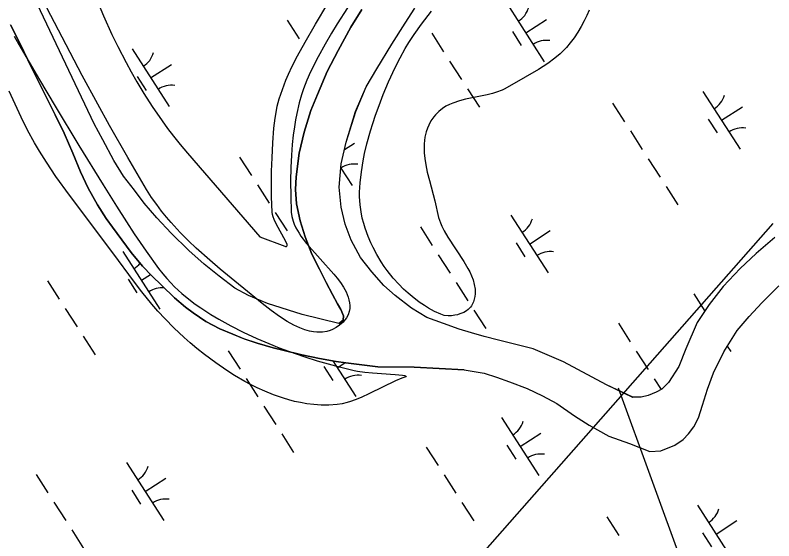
# Model space of a CAD drawing. Extents: x 3937982 to 3958556, y 219448 to 241894.
# Drawn here: x 3950347 to 3950899, y 228394 to 228777 of the extents above; entities that cross this region are included whole.
import ezdxf

# ---------------------------------------------------------------- set-up
doc = ezdxf.new("R2010")
doc.units = 0
for name, color, linetype in [('V-SITE-VEGE', 7, 'Continuous'), ('V-TOPO-SHOR', 7, 'Continuous'), ('V-UTIL-LINE', 7, 'Continuous'), ('V-WETL-SWMP', 7, 'Continuous')]:
    doc.layers.add(name, color=color, linetype=linetype)

msp = doc.modelspace()

# ---------------------------------------------------------------- linework, layer by layer
at = {"layer": 'V-SITE-VEGE'}
for points in [[(3950456.828, 228629.847), (3950453.315, 228634.193), (3950449.715, 228638.964), (3950446.047, 228644.216), (3950442.344, 228650.022), (3950435.408, 228661.595), (3950428.606, 228673.195), (3950415.364, 228696.485), (3950406.762, 228712.07), (3950395.527, 228732.918), (3950380.847, 228760.837), (3950361.563, 228798.254), (3950359.453, 228802.524), (3950357.461, 228806.864), (3950353.764, 228815.721), (3950351.483, 228821.738), (3950348.617, 228829.865), (3950337.947, 228862.819)], [(3950405.466, 228790.019), (3950411.11, 228776.369), (3950417.176, 228762.879), (3950421.461, 228753.992), (3950427.476, 228742.302), (3950431.072, 228735.712), (3950435.328, 228728.265), (3950440.384, 228719.879), (3950446.42, 228710.468), (3950453.657, 228699.96), (3950457.669, 228694.471)], [(3950543.026, 228608.654), (3950543.511, 228608.543), (3950544.22, 228608.566), (3950544.511, 228608.742), (3950544.689, 228609.17), (3950544.597, 228610.055), (3950543.505, 228612.674), (3950536.824, 228624.536), (3950535.104, 228628.157), (3950534.408, 228629.984), (3950533.896, 228631.801), (3950533.664, 228633.552), (3950533.355, 228644.674), (3950533.195, 228655.801), (3950533.261, 228663.213), (3950533.664, 228673.08), (3950534.275, 228683.889), (3950535.055, 228694.68), (3950535.899, 228701.852), (3950536.56, 228705.938), (3950537.523, 228710.599), (3950538.934, 228715.904), (3950541.226, 228722.826), (3950543.835, 228729.55), (3950545.727, 228733.936), (3950548.42, 228739.689), (3950552.258, 228747.226), (3950557.706, 228757.12), (3950565.275, 228770.256), (3950574.325, 228785.405)], [(3950588.584, 228782.294), (3950581.069, 228770.546), (3950576.92, 228763.71), (3950572.322, 228755.768), (3950567.264, 228746.513), (3950561.763, 228735.667), (3950559.006, 228729.519), (3950556.606, 228723.207), (3950555.193, 228718.914), (3950553.526, 228713.108), (3950551.668, 228705.25), (3950550.78, 228700.71), (3950549.909, 228695.493), (3950549.088, 228689.507), (3950548.359, 228682.663), (3950547.771, 228674.862), (3950547.378, 228666.023), (3950547.224, 228656.1), (3950547.345, 228645.1), (3950547.714, 228633.552), (3950548.095, 228630.277), (3950548.947, 228627.018), (3950549.753, 228624.856), (3950551.095, 228621.984), (3950553.303, 228618.173), (3950554.751, 228616.004), (3950558.773, 228610.714), (3950578.661, 228588.426), (3950581.057, 228585.473), (3950583.404, 228582.325), (3950585.618, 228578.966), (3950587.574, 228575.386), (3950588.401, 228573.535), (3950589.108, 228571.626), (3950589.671, 228569.654), (3950590.062, 228567.616), (3950590.251, 228565.511), (3950590.197, 228563.334), (3950589.862, 228561.083), (3950589.139, 228558.873), (3950587.949, 228556.678), (3950586.931, 228555.25), (3950585.331, 228553.428), (3950582.837, 228551.199), (3950580.295, 228549.446), (3950577.694, 228548.078), (3950575.927, 228547.372), (3950573.541, 228546.669), (3950570.297, 228546.145), (3950568.421, 228546.043), (3950566.26, 228546.088), (3950563.77, 228546.346), (3950560.905, 228546.886), (3950557.612, 228547.806), (3950553.837, 228549.205), (3950549.53, 228551.199), (3950544.642, 228553.911), (3950539.147, 228557.442), (3950533.046, 228561.841), (3950526.4, 228567.053), (3950496, 228592.006), (3950488.34, 228598.512), (3950478.426, 228607.368), (3950472.943, 228612.562), (3950466.873, 228618.656), (3950460.229, 228625.87), (3950456.828, 228629.847)], [(3950633.365, 228757.058), (3950637.121, 228762.805), (3950642.36, 228770.241), (3950649.657, 228779.844)], [(3950764.619, 228780.502), (3950762.893, 228776.623), (3950760.939, 228772.658), (3950758.736, 228768.607), (3950756.255, 228764.476), (3950753.468, 228760.27), (3950750.781, 228756.663), (3950747.949, 228753.339), (3950745.985, 228751.269), (3950743.281, 228748.666), (3950739.54, 228745.456), (3950734.344, 228741.567)], [(3950345.906, 228761.586), (3950349.269, 228755.43), (3950364.321, 228729.758), (3950375.751, 228710.575), (3950393.114, 228681.895), (3950410.733, 228653.317), (3950420.422, 228637.836), (3950427.775, 228626.33), (3950433.394, 228617.764), (3950442.066, 228605.009), (3950451.128, 228592.377), (3950454.1, 228588.545), (3950457.028, 228585.098), (3950459.891, 228581.991), (3950462.677, 228579.183), (3950468.132, 228574.174), (3950473.144, 228570.045), (3950477.693, 228566.613), (3950481.784, 228563.739), (3950489.172, 228558.972), (3950494.871, 228555.59), (3950503.639, 228550.792), (3950512.59, 228546.26), (3950522.499, 228541.625), (3950531.244, 228537.869), (3950538.946, 228534.801), (3950545.715, 228532.278), (3950557.61, 228528.2), (3950566.553, 228525.409), (3950579.982, 228521.62), (3950593.374, 228518.261), (3950595.813, 228517.77), (3950601.216, 228517.035)], [(3950734.344, 228741.567), (3950727.731, 228737.275), (3950718.021, 228731.696), (3950703.057, 228723.303), (3950701.09, 228722.369), (3950697.003, 228720.788), (3950694.178, 228719.916), (3950690.322, 228718.92), (3950674.546, 228715.619), (3950670.149, 228714.486), (3950665.308, 228712.86), (3950662.832, 228711.804), (3950660.286, 228710.499), (3950657.706, 228708.875), (3950655.117, 228706.841), (3950652.565, 228704.289), (3950651.345, 228702.803), (3950649.319, 228699.843), (3950647.681, 228696.79), (3950646.79, 228694.705), (3950645.837, 228691.868), (3950644.955, 228687.998), (3950644.633, 228685.745), (3950644.418, 228683.136), (3950644.351, 228680.117), (3950644.488, 228676.623), (3950644.885, 228672.586), (3950645.608, 228667.929), (3950646.704, 228662.578), (3950648.197, 228656.452), (3950652.088, 228641.688), (3950654.822, 228629.535), (3950656.188, 228625.72), (3950657.304, 228623.183), (3950659.014, 228619.807), (3950661.601, 228615.324), (3950673.184, 228597.593), (3950676.146, 228592.59), (3950677.538, 228589.935), (3950678.843, 228587.113), (3950679.994, 228584.115), (3950680.905, 228580.928), (3950681.458, 228577.549), (3950681.559, 228575.808), (3950681.518, 228574.018), (3950681.313, 228572.175), (3950680.914, 228570.279), (3950680.295, 228568.327), (3950679.429, 228566.318), (3950678.861, 228565.324), (3950678.175, 228564.391), (3950676.492, 228562.705), (3950675.173, 228561.72), (3950673.215, 228560.581), (3950670.348, 228559.385), (3950668.621, 228558.869), (3950666.616, 228558.433), (3950664.325, 228558.136), (3950661.775, 228558.07), (3950659.057, 228558.359), (3950657.734, 228558.673), (3950656.45, 228559.135), (3950652.008, 228561.235), (3950647.566, 228563.664), (3950644.617, 228565.47), (3950640.711, 228568.102), (3950635.581, 228572.011), (3950632.702, 228574.448), (3950629.47, 228577.414), (3950625.865, 228581.035), (3950621.882, 228585.477), (3950617.538, 228590.943), (3950615.324, 228594.027), (3950613.049, 228597.445), (3950609.954, 228602.559), (3950607.204, 228607.679), (3950605.559, 228611.099), (3950603.604, 228615.662), (3950601.412, 228621.749), (3950600.374, 228625.226), (3950599.372, 228629.202), (3950598.477, 228633.742), (3950597.773, 228638.926), (3950597.38, 228644.84), (3950597.351, 228647.99), (3950597.46, 228651.343), (3950597.73, 228654.912), (3950598.695, 228662.873), (3950600.018, 228670.831), (3950601.089, 228676.136), (3950602.739, 228683.207), (3950605.32, 228692.63), (3950606.977, 228698.01), (3950609.025, 228704.154), (3950611.554, 228711.171), (3950614.677, 228719.176), (3950618.529, 228728.308), (3950623.26, 228738.718), (3950626.82, 228745.813), (3950630.664, 228752.637), (3950633.365, 228757.058)], [(3950601.216, 228517.035), (3950606.821, 228516.496), (3950623.412, 228515.294), (3950628.683, 228514.776), (3950630.322, 228514.497), (3950631.145, 228514.247), (3950631.42, 228514.043), (3950631.065, 228513.612), (3950628.042, 228512.584), (3950623.481, 228510.667), (3950604.662, 228501.419), (3950598.656, 228498.711), (3950594.138, 228496.907), (3950590.777, 228495.736), (3950588.289, 228494.986), (3950584.627, 228494.103), (3950581.082, 228493.554), (3950575.042, 228493.143), (3950569.369, 228493.145), (3950564.04, 228493.475), (3950559.039, 228494.062), (3950554.347, 228494.857), (3950549.946, 228495.803), (3950545.821, 228496.864), (3950541.953, 228498.007), (3950534.703, 228500.526), (3950528.366, 228503.11), (3950522.83, 228505.654), (3950517.993, 228508.083), (3950513.77, 228510.36), (3950506.399, 228514.665), (3950500.89, 228518.149), (3950492.668, 228523.758), (3950484.492, 228529.788), (3950478.938, 228534.17), (3950474.008, 228538.287), (3950469.613, 228542.164), (3950462.128, 228549.25), (3950455.822, 228555.738), (3950450.614, 228561.476), (3950446.252, 228566.547), (3950438.942, 228575.56), (3950433.636, 228582.448), (3950417.758, 228603.907), (3950386.161, 228645.868), (3950376.413, 228659.516), (3950369.429, 228669.938), (3950364.432, 228677.895), (3950360.842, 228683.957), (3950355.74, 228693.222), (3950351.026, 228702.727), (3950342.447, 228721.587)], [(3950457.669, 228694.471), (3950462.066, 228688.71), (3950466.893, 228682.677), (3950472.2, 228676.375), (3950524.885, 228615.433), (3950543.026, 228608.654)]]:
    msp.add_lwpolyline(points, dxfattribs=at)
at = {"layer": 'V-TOPO-SHOR'}
for points in [[(3950582.3, 228552.576), (3950555.553, 228559.107), (3950530.461, 228566.924), (3950516.629, 228572.873), (3950506.506, 228578.2), (3950495.09, 228586.845), (3950484.314, 228595.619), (3950473.021, 228605.541), (3950460.182, 228618.142), (3950449.907, 228629.347), (3950440.657, 228640.048), (3950433.456, 228649.477), (3950425.614, 228659.67), (3950418.405, 228671.016), (3950410.414, 228686.066), (3950404.1, 228697.801), (3950321.143, 228872.076)], [(3950582.3, 228552.576), (3950585.487, 228554.763), (3950585.602, 228557.96), (3950583.662, 228562.554), (3950581.217, 228566.76), (3950577.606, 228573.65), (3950572.968, 228582.194), (3950568.323, 228592.018), (3950562.65, 228602.987), (3950557.739, 228615.623), (3950554.237, 228627.115), (3950551.369, 228639.63), (3950550.814, 228649.856), (3950551.285, 228659.188), (3950553.385, 228676.457), (3950557.026, 228691.686), (3950561.943, 228707.431), (3950566.879, 228719.215), (3950573.838, 228735.737), (3950581.825, 228751.113), (3950590.957, 228768.154), (3950598.955, 228780.973)], [(3950723.645, 228534.138), (3950698.432, 228540.421), (3950688.067, 228543.061), (3950678.978, 228545.707), (3950669.889, 228548.351), (3950658.367, 228552.391), (3950646.458, 228556.942), (3950635.18, 228563.67), (3950623.25, 228572.822), (3950615.165, 228580.074), (3950606.301, 228590.007), (3950597.945, 228600.583), (3950591.242, 228613.211), (3950586.974, 228624.825), (3950584.107, 228637.213), (3950582.638, 228651.654), (3950584.1, 228668.536), (3950587.738, 228684.532), (3950594.545, 228706.677), (3950602.139, 228724.737), (3950609.881, 228737.682), (3950620.799, 228755.627), (3950630.576, 228771.009), (3950637.686, 228781.909)], [(3950673.551, 228518.786), (3950637.107, 228520.801), (3950610.645, 228520.815), (3950587.363, 228523.783), (3950580.455, 228524.774), (3950568.173, 228526.896), (3950555.377, 228529.652), (3950541.428, 228533.044), (3950534.389, 228534.803), (3950522.869, 228538.207), (3950513.266, 228541.232), (3950505.07, 228544.65), (3950495.721, 228548.572), (3950485.598, 228554.026), (3950476.368, 228560.25), (3950470.723, 228564.444), (3950462.642, 228571.057), (3950453.397, 228580.095), (3950446.209, 228587.095), (3950439.401, 228594.097), (3950431.176, 228604.161), (3950424.234, 228613.334), (3950417.547, 228622.511), (3950413.043, 228628.755), (3950406.609, 228638.698), (3950399.907, 228650.943), (3950394.359, 228662.936), (3950388.676, 228676.334), (3950382.35, 228691.008), (3950375.899, 228704.277), (3950367.903, 228720.352), (3950358.878, 228738.211), (3950350.104, 228756.581), (3950343.272, 228769.848)], [(3950899.658, 228614.999), (3950886.158, 228603.307), (3950874.441, 228592.518), (3950862.098, 228579.425), (3950851.928, 228566.34), (3950843.162, 228553.135), (3950834.935, 228534.052), (3950829.75, 228521.243), (3950822.258, 228509.451), (3950817.421, 228504.7), (3950813.212, 228502.379), (3950807.341, 228500.055), (3950802.36, 228498.881), (3950796.224, 228498.728), (3950777.01, 228507.72), (3950745.743, 228524.59), (3950723.645, 228534.138)], [(3950673.551, 228518.786), (3950688.008, 228516.418), (3950696.97, 228513.518), (3950706.573, 228510.108), (3950719.377, 228505.05), (3950730.651, 228499.856), (3950740.904, 228494.148), (3950753.853, 228485.383), (3950764.494, 228478.397), (3950778.847, 228470.406), (3950793.828, 228465.102), (3950808.553, 228459.283), (3950816.735, 228459.83), (3950826.815, 228463.965), (3950832.935, 228467.954), (3950836.879, 228472.063), (3950840.692, 228477.32), (3950843.988, 228483.853), (3950846.89, 228492.944), (3950850.672, 228504.722), (3950854.969, 228516.502), (3950862.444, 228531.875), (3950872.221, 228547.386), (3950880.999, 228557.524), (3950890.289, 228567.407), (3950902.636, 228579.861)]]:
    msp.add_lwpolyline(points, dxfattribs=at)
at = {"layer": 'V-UTIL-LINE'}
msp.add_line((3950898.169, 228625.327), (3949080.141, 226562.604), dxfattribs=at)
msp.add_lwpolyline([(3950785.675, 228505.622), (3951648.465, 226135.699)], dxfattribs=at)
at = {"layer": 'V-WETL-SWMP'}
for p, q in [((3950704.789, 228785.026), (3950731.851, 228742.983)), ((3950630.575, 228771.01), (3950637.687, 228781.908)), ((3950544.764, 228773.187), (3950553.424, 228759.733)), ((3950718.32, 228764.004), (3950733.456, 228773.747)), ((3950620.798, 228755.627), (3950630.575, 228771.01)), ((3950649.923, 228763.629), (3950658.583, 228750.175)), ((3950708.585, 228764.873), (3950715.08, 228754.783)), ((3950431.792, 228752.295), (3950458.855, 228710.252)), ((3950609.881, 228737.682), (3950620.798, 228755.627)), ((3950445.324, 228731.273), (3950460.459, 228741.016)), ((3950662.913, 228743.448), (3950671.573, 228729.994)), ((3950602.139, 228724.736), (3950609.881, 228737.682)), ((3950435.588, 228732.143), (3950442.083, 228722.052)), ((3950594.546, 228706.678), (3950602.139, 228724.736)), ((3950675.903, 228723.267), (3950684.563, 228709.813)), ((3950847.355, 228721.336), (3950874.417, 228679.292)), ((3950781.49, 228712.741), (3950790.15, 228699.287)), ((3950587.738, 228684.532), (3950594.546, 228706.678)), ((3950860.886, 228700.314), (3950876.022, 228710.057)), ((3950851.151, 228701.183), (3950857.646, 228691.093)), ((3950794.48, 228692.56), (3950803.14, 228679.106)), ((3950584.1, 228668.536), (3950587.738, 228684.532)), ((3950586.518, 228679.166), (3950593.588, 228683.717)), ((3950510.056, 228673.599), (3950518.716, 228660.145)), ((3950582.639, 228651.654), (3950584.1, 228668.536)), ((3950807.47, 228672.379), (3950816.13, 228658.925)), ((3950583.846, 228665.597), (3950591.984, 228652.953)), ((3950523.046, 228653.419), (3950531.705, 228639.965)), ((3950584.107, 228637.214), (3950582.639, 228651.654)), ((3950820.46, 228652.199), (3950829.119, 228638.745)), ((3950586.973, 228624.826), (3950584.107, 228637.214)), ((3950536.035, 228633.238), (3950544.695, 228619.784)), ((3950707.488, 228631.306), (3950734.55, 228589.263)), ((3950591.242, 228613.211), (3950586.973, 228624.826)), ((3950641.623, 228622.711), (3950650.283, 228609.257)), ((3950721.019, 228610.285), (3950736.154, 228620.027)), ((3950597.945, 228600.583), (3950591.242, 228613.211)), ((3950899.658, 228614.999), (3950886.157, 228603.307)), ((3950711.284, 228611.154), (3950717.779, 228601.063)), ((3950425.054, 228604.967), (3950452.117, 228562.924)), ((3950654.612, 228602.531), (3950663.272, 228589.077)), ((3950886.157, 228603.307), (3950874.442, 228592.518)), ((3950606.3, 228590.008), (3950597.945, 228600.583)), ((3950874.442, 228592.518), (3950862.098, 228579.425)), ((3950428.85, 228584.814), (3950435.345, 228574.724)), ((3950438.586, 228583.945), (3950445.157, 228588.175)), ((3950615.164, 228580.075), (3950606.3, 228590.008)), ((3950370.188, 228583.57), (3950378.848, 228570.116)), ((3950623.25, 228572.823), (3950615.164, 228580.075)), ((3950667.602, 228582.35), (3950676.262, 228568.896)), ((3950862.098, 228579.425), (3950851.927, 228566.341)), ((3950840.617, 228574.008), (3950848.691, 228561.464)), ((3950635.179, 228563.67), (3950623.25, 228572.823)), ((3950383.178, 228563.389), (3950391.838, 228549.935)), ((3950646.458, 228556.943), (3950635.179, 228563.67)), ((3950851.927, 228566.341), (3950843.163, 228553.135)), ((3950680.592, 228562.169), (3950689.252, 228548.715)), ((3950658.367, 228552.392), (3950646.458, 228556.943)), ((3950669.89, 228548.351), (3950658.367, 228552.392)), ((3950785.751, 228552.611), (3950794.411, 228539.157)), ((3950843.163, 228553.135), (3950834.936, 228534.051)), ((3950678.978, 228545.706), (3950669.89, 228548.351)), ((3950396.168, 228543.208), (3950404.828, 228529.754)), ((3950688.067, 228543.06), (3950678.978, 228545.706)), ((3950698.433, 228540.42), (3950688.067, 228543.06)), ((3950723.645, 228534.137), (3950698.433, 228540.42)), ((3950865.063, 228536.029), (3950867.679, 228531.964)), ((3950501.755, 228532.682), (3950510.415, 228519.228)), ((3950745.743, 228524.589), (3950723.645, 228534.137)), ((3950798.741, 228532.43), (3950807.401, 228518.976)), ((3950834.936, 228534.051), (3950829.75, 228521.244)), ((3950577.965, 228525.205), (3950594.683, 228499.233)), ((3950777.009, 228507.721), (3950745.743, 228524.589)), ((3950571.416, 228521.124), (3950577.911, 228511.034)), ((3950581.151, 228520.255), (3950586.766, 228523.869)), ((3950829.75, 228521.244), (3950822.258, 228509.451)), ((3950514.745, 228512.501), (3950523.405, 228499.047)), ((3950796.225, 228498.727), (3950777.009, 228507.721)), ((3950811.731, 228512.249), (3950816.808, 228504.361)), ((3950822.258, 228509.451), (3950817.421, 228504.699)), ((3950813.212, 228502.38), (3950807.341, 228500.054)), ((3950817.421, 228504.699), (3950813.212, 228502.38)), ((3950802.36, 228498.881), (3950796.225, 228498.727)), ((3950807.341, 228500.054), (3950802.36, 228498.881)), ((3950527.735, 228492.32), (3950536.395, 228478.866)), ((3950700.75, 228483.978), (3950727.812, 228441.935)), ((3950540.725, 228472.14), (3950549.385, 228458.686)), ((3950714.281, 228462.957), (3950729.416, 228472.699)), ((3950704.546, 228463.826), (3950711.04, 228453.735)), ((3950645.883, 228462.581), (3950654.543, 228449.127)), ((3950427.753, 228451.247), (3950454.815, 228409.204)), ((3950361.888, 228442.652), (3950370.548, 228429.198)), ((3950658.873, 228442.4), (3950667.533, 228428.946)), ((3950441.284, 228430.226), (3950456.42, 228439.968)), ((3950431.549, 228431.095), (3950438.044, 228421.004)), ((3950374.878, 228422.472), (3950383.538, 228409.018)), ((3950671.863, 228422.22), (3950680.523, 228408.766)), ((3950843.315, 228420.288), (3950870.378, 228378.245)), ((3950777.45, 228411.693), (3950786.11, 228398.239)), ((3950856.847, 228399.266), (3950871.982, 228409.009)), ((3950387.868, 228402.291), (3950396.528, 228388.837)), ((3950847.111, 228400.136), (3950853.606, 228390.045))]:
    msp.add_line(p, q, dxfattribs=at)
for points in [[(3950582.3, 228552.575), (3950555.553, 228559.107), (3950530.462, 228566.925), (3950516.629, 228572.874), (3950506.506, 228578.2), (3950495.091, 228586.844), (3950484.314, 228595.618), (3950473.021, 228605.541), (3950460.183, 228618.142), (3950449.907, 228629.348), (3950440.656, 228640.047), (3950433.456, 228649.476), (3950425.614, 228659.669), (3950418.405, 228671.016), (3950410.414, 228686.067), (3950404.099, 228697.801), (3950321.143, 228872.075)], [(3950598.955, 228780.973), (3950590.957, 228768.155), (3950581.826, 228751.112), (3950573.838, 228735.737), (3950566.878, 228719.215), (3950561.943, 228707.432), (3950557.025, 228691.686), (3950553.384, 228676.457), (3950551.285, 228659.189), (3950550.814, 228649.855), (3950551.369, 228639.63), (3950554.236, 228627.114), (3950557.738, 228615.623), (3950562.65, 228602.988), (3950568.323, 228592.018), (3950572.967, 228582.194), (3950577.607, 228573.649), (3950581.216, 228566.761), (3950583.663, 228562.553), (3950585.601, 228557.959), (3950585.487, 228554.762), (3950582.3, 228552.575)], [(3950343.272, 228769.847), (3950350.105, 228756.581), (3950358.877, 228738.21), (3950367.904, 228720.351), (3950375.899, 228704.277), (3950382.349, 228691.009), (3950388.676, 228676.335), (3950394.359, 228662.936), (3950399.908, 228650.943), (3950406.609, 228638.699), (3950413.044, 228628.755)], [(3950413.044, 228628.755), (3950417.546, 228622.51), (3950424.233, 228613.334), (3950431.176, 228604.16), (3950439.402, 228594.096), (3950446.208, 228587.094), (3950453.397, 228580.094), (3950462.641, 228571.057), (3950470.723, 228564.444), (3950476.367, 228560.249), (3950485.598, 228554.025), (3950495.721, 228548.571), (3950505.071, 228544.649), (3950513.267, 228541.232), (3950522.869, 228538.206), (3950534.389, 228534.804), (3950541.428, 228533.044), (3950555.377, 228529.653), (3950568.174, 228526.896), (3950580.456, 228524.775), (3950587.363, 228523.783), (3950610.644, 228520.815), (3950637.107, 228520.801), (3950673.551, 228518.786), (3950688.007, 228516.419), (3950696.969, 228513.518), (3950706.572, 228510.108), (3950719.378, 228505.049), (3950730.651, 228499.856), (3950740.903, 228494.148), (3950753.853, 228485.383), (3950764.494, 228478.397), (3950778.847, 228470.405), (3950793.827, 228465.101), (3950808.554, 228459.283), (3950816.734, 228459.83), (3950826.815, 228463.965), (3950832.934, 228467.954), (3950836.88, 228472.062), (3950840.692, 228477.32), (3950843.988, 228483.854), (3950846.889, 228492.944), (3950850.673, 228504.722), (3950854.969, 228516.502), (3950862.445, 228531.875), (3950872.222, 228547.386), (3950881, 228557.524), (3950890.289, 228567.408), (3950902.636, 228579.862)]]:
    msp.add_lwpolyline(points, dxfattribs=at)
for centre, start, end in [((3950703.57, 228787.359), 301.99668, 343.54034), ((3950733.47, 228740.907), 81.99668, 123.54034), ((3950430.573, 228754.628), 301.99668, 343.54034), ((3950460.473, 228708.176), 81.99668, 123.54034), ((3950846.136, 228723.668), 301.99668, 343.54034), ((3950876.036, 228677.217), 81.99668, 123.54034), ((3950593.602, 228650.877), 81.99668, 123.54034), ((3950706.268, 228633.639), 301.99668, 343.54034), ((3950736.168, 228587.187), 81.99668, 123.54034), ((3950423.835, 228607.3), 301.99668, 321.37021), ((3950453.735, 228560.848), 85.5183, 123.54034), ((3950596.301, 228497.158), 81.99668, 123.54034), ((3950699.53, 228486.311), 301.99668, 343.54034), ((3950729.43, 228439.859), 81.99668, 123.54034), ((3950426.534, 228453.58), 301.99668, 343.54034), ((3950456.434, 228407.128), 81.99668, 123.54034), ((3950842.096, 228422.621), 301.99668, 343.54034)]:
    msp.add_arc(centre, 17.623, start, end, dxfattribs=at)

doc.saveas('drawing.dxf')
